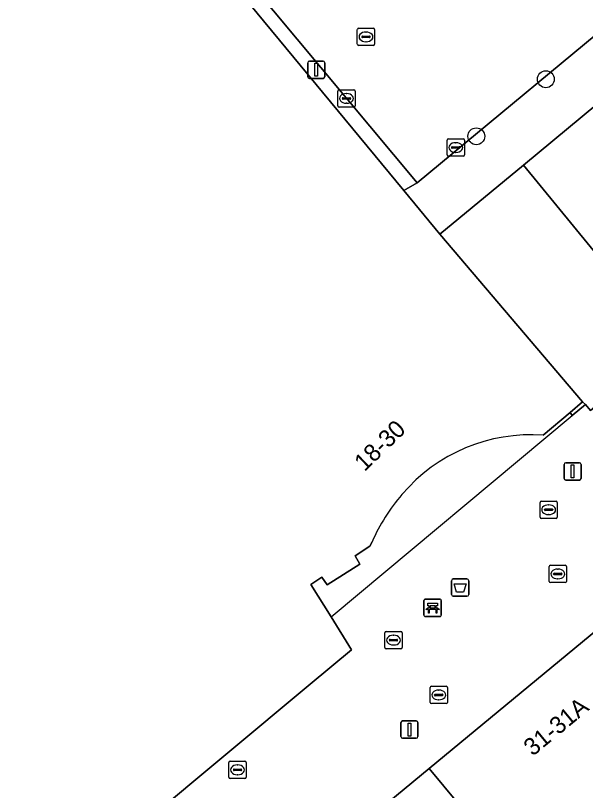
# Model space of a CAD drawing. Extents: x 161087 to 161926, y 382572 to 383873.
# Drawn here: x 161249.19 to 161282.15, y 383183.09 to 383227.87 of the extents above; entities that cross this region are included whole.
import ezdxf

# ---------------------------------------------------------------- set-up
doc = ezdxf.new("R2010")
doc.units = 0
for name, color, linetype in [('IMGEO_Afvalbak', 7, 'Continuous'), ('IMGEO_Bank', 7, 'Continuous'), ('IMGEO_Boom', 7, 'Continuous'), ('IMGEO_Brandkraan', 7, 'Continuous'), ('IMGEO_Kolk', 7, 'Continuous'), ('IMGEO_Lichtmast', 7, 'Continuous'), ('IMGEO_Pand', 7, 'Continuous'), ('IMGEO_Pand_nummerreeks', 7, 'Continuous'), ('IMGEO_Pand_overbouw', 7, 'Continuous'), ('IMGEO_Rijbaan_lokaal_open', 7, 'Continuous'), ('IMGEO_Rioolput', 7, 'Continuous'), ('IMGEO_Voetgangersgebied_open', 7, 'Continuous'), ('IMGEO_Voetpad_open', 7, 'Continuous')]:
    doc.layers.add(name, color=color, linetype=linetype)

msp = doc.modelspace()

# ---------------------------------------------------------------- linework, layer by layer
at = {"layer": 'IMGEO_Afvalbak'}
for p, q in [((161274.401, 383194.414), (161274.401, 383195.214)), ((161274.401, 383195.214), (161274.401, 383194.414)), ((161274.501, 383195.314), (161275.291, 383195.314)), ((161275.291, 383195.314), (161274.501, 383195.314)), ((161275.391, 383195.214), (161275.391, 383194.414)), ((161275.391, 383194.414), (161275.391, 383195.214)), ((161275.291, 383194.314), (161274.501, 383194.314)), ((161274.501, 383194.314), (161275.291, 383194.314))]:
    msp.add_line(p, q, dxfattribs=at)
msp.add_lwpolyline([(161274.544, 383195.028), (161275.248, 383195.028), (161275.099, 383194.558), (161274.693, 383194.558), (161274.544, 383195.028)], dxfattribs=at)
for centre, start, end in [((161274.501, 383195.214), 90, 180), ((161274.501, 383195.214), 90, 180), ((161275.291, 383195.214), 0, 90), ((161275.291, 383195.214), 360, 90), ((161274.501, 383194.414), 180, 270), ((161274.501, 383194.414), 180, 270), ((161275.291, 383194.414), 270, 0), ((161275.291, 383194.414), 270, 0)]:
    msp.add_arc(centre, 0.1, start, end, dxfattribs=at)
at = {"layer": 'IMGEO_Bank'}
for p, q in [((161272.805, 383193.218), (161272.805, 383194.059)), ((161272.805, 383194.059), (161272.805, 383193.218)), ((161272.88, 383194.143), (161273.721, 383194.143)), ((161273.721, 383194.143), (161272.88, 383194.143)), ((161273.805, 383194.068), (161273.805, 383193.227)), ((161273.805, 383193.227), (161273.805, 383194.068)), ((161273.114, 383193.649), (161273.114, 383193.755)), ((161273.158, 383193.755), (161273.158, 383193.649)), ((161273.446, 383193.761), (161273.164, 383193.761)), ((161273.164, 383193.643), (161273.446, 383193.643)), ((161273.452, 383193.649), (161273.452, 383193.755)), ((161273.496, 383193.755), (161273.496, 383193.649)), ((161273.73, 383193.143), (161272.889, 383193.143)), ((161272.889, 383193.143), (161273.73, 383193.143)), ((161273.502, 383193.541), (161273.109, 383193.541))]:
    msp.add_line(p, q, dxfattribs=at)
for points in [[(161273.052, 383193.541), (161272.91, 383193.541), (161273.022, 383193.643), (161273.108, 383193.643)], [(161273.108, 383193.761), (161273.022, 383193.761), (161273.022, 383193.922), (161273.585, 383193.922), (161273.585, 383193.761), (161273.502, 383193.761)], [(161273.502, 383193.643), (161273.585, 383193.643), (161273.697, 383193.541), (161273.558, 383193.541)], [(161273.102, 383193.534), (161273.102, 383193.327), (161273.059, 383193.327), (161273.059, 383193.534)], [(161273.552, 383193.534), (161273.552, 383193.327), (161273.508, 383193.327), (161273.508, 383193.534)]]:
    msp.add_lwpolyline(points, dxfattribs=at)
for centre, radius, start, end in [((161272.883, 383194.065), 0.0779, 92.4484, 184.2845), ((161272.883, 383194.065), 0.0779, 92.4484, 184.2845), ((161273.727, 383194.065), 0.0779, 2.4484, 94.2845), ((161273.727, 383194.065), 0.0779, 2.4484, 94.2845), ((161273.107, 383193.754), 0.00671, 2.8957, 87.1043), ((161273.107, 383193.65), 0.00671, 272.8957, 357.1043), ((161273.164, 383193.754), 0.00671, 92.8957, 177.1043), ((161273.164, 383193.65), 0.00671, 182.8957, 267.1043), ((161273.446, 383193.754), 0.00671, 2.8957, 87.1043), ((161273.446, 383193.65), 0.00671, 272.8957, 357.1043), ((161273.503, 383193.754), 0.00671, 92.8957, 177.1043), ((161273.503, 383193.65), 0.00671, 182.8957, 267.1043), ((161272.883, 383193.221), 0.0779, 182.4484, 274.2845), ((161272.883, 383193.221), 0.0779, 182.4484, 274.2845), ((161273.052, 383193.534), 0.00671, 2.8957, 87.1043), ((161273.109, 383193.534), 0.00671, 92.8957, 177.1043), ((161273.501, 383193.534), 0.00671, 2.8957, 87.1043), ((161273.558, 383193.534), 0.00671, 92.8957, 177.1043), ((161273.727, 383193.221), 0.0779, 272.4484, 4.2845), ((161273.727, 383193.221), 0.0779, 272.4484, 4.2845)]:
    msp.add_arc(centre, radius, start, end, dxfattribs=at)
at = {"layer": 'IMGEO_Boom'}
for centre in [(161279.854, 383224.184), (161275.833, 383220.887)]:
    msp.add_circle(centre, 0.489, dxfattribs=at)
at = {"layer": 'IMGEO_Brandkraan'}
for p, q in [((161280.044, 383195.175), (161280.044, 383196.027)), ((161280.119, 383196.101), (161280.971, 383196.101)), ((161280.532, 383195.881), (161280.557, 383195.881)), ((161281.045, 383196.027), (161281.045, 383195.175)), ((161280.303, 383195.595), (161280.303, 383195.607)), ((161280.741, 383195.558), (161280.343, 383195.558)), ((161280.346, 383195.644), (161280.744, 383195.644)), ((161280.787, 383195.607), (161280.787, 383195.595)), ((161280.971, 383195.101), (161280.119, 383195.101)), ((161280.555, 383195.321), (161280.53, 383195.321))]:
    msp.add_line(p, q, dxfattribs=at)
for points in [[(161280.044, 383195.175), (161280.044, 383196.027)], [(161280.119, 383196.101), (161280.971, 383196.101)], [(161281.045, 383196.027), (161281.045, 383195.175)], [(161280.971, 383195.101), (161280.119, 383195.101)]]:
    msp.add_lwpolyline(points, dxfattribs=at)
for centre, radius, start, end in [((161280.121, 383196.025), 0.0765, 91.552, 178.448), ((161280.121, 383196.025), 0.0765, 91.552, 178.448), ((161280.969, 383196.025), 0.0765, 1.552, 88.448), ((161280.969, 383196.025), 0.0765, 1.552, 88.448), ((161280.343, 383195.604), 0.0403, 85.8775, 175.7526), ((161280.34, 383195.594), 0.0366, 178.938, 274.7102), ((161280.744, 383195.601), 0.043, 264.8664, 352.4533), ((161280.748, 383195.606), 0.0386, 1.7309, 96.639), ((161280.121, 383195.177), 0.0765, 181.552, 268.448), ((161280.121, 383195.177), 0.0765, 181.552, 268.448), ((161280.969, 383195.177), 0.0765, 271.552, 358.448), ((161280.969, 383195.177), 0.0765, 271.552, 358.448)]:
    msp.add_arc(centre, radius, start, end, dxfattribs=at)
for centre, major_axis, ratio, start_param, end_param in [((161280.531, 383195.601), (-0.387, 0.002), 0.722429, 4.712389, 7.853982), ((161280.556, 383195.601), (-0.39, 0.002), 0.717154, 1.570796, 4.712389)]:
    msp.add_ellipse(centre, major_axis=major_axis, ratio=ratio, start_param=start_param, end_param=end_param, dxfattribs=at)
at = {"layer": 'IMGEO_Kolk'}
for p, q in [((161267.902, 383223.574), (161268.754, 383223.574)), ((161267.827, 383222.648), (161267.827, 383223.5)), ((161268.129, 383223.117), (161268.527, 383223.117)), ((161268.315, 383223.354), (161268.34, 383223.354)), ((161268.828, 383223.5), (161268.828, 383222.648)), ((161268.086, 383223.068), (161268.086, 383223.08)), ((161268.524, 383223.031), (161268.126, 383223.031)), ((161268.338, 383222.794), (161268.313, 383222.794)), ((161268.57, 383223.08), (161268.57, 383223.068)), ((161268.754, 383222.574), (161267.902, 383222.574)), ((161274.143, 383219.812), (161274.143, 383220.664)), ((161274.218, 383220.738), (161275.07, 383220.738)), ((161274.631, 383220.518), (161274.656, 383220.518)), ((161275.144, 383220.664), (161275.144, 383219.812)), ((161274.402, 383220.232), (161274.402, 383220.244)), ((161274.84, 383220.195), (161274.442, 383220.195)), ((161274.445, 383220.281), (161274.843, 383220.281)), ((161274.886, 383220.244), (161274.886, 383220.232)), ((161275.07, 383219.738), (161274.218, 383219.738)), ((161274.654, 383219.958), (161274.629, 383219.958)), ((161279.591, 383199.812), (161280.443, 383199.812)), ((161279.516, 383198.886), (161279.516, 383199.738)), ((161280.004, 383199.592), (161280.029, 383199.592)), ((161280.517, 383199.738), (161280.517, 383198.886)), ((161279.775, 383199.306), (161279.775, 383199.318)), ((161280.213, 383199.269), (161279.815, 383199.269)), ((161279.818, 383199.355), (161280.216, 383199.355)), ((161280.027, 383199.032), (161280.002, 383199.032)), ((161280.259, 383199.318), (161280.259, 383199.306)), ((161280.443, 383198.812), (161279.591, 383198.812)), ((161270.542, 383191.351), (161270.542, 383192.203)), ((161270.617, 383192.277), (161271.469, 383192.277)), ((161271.543, 383192.203), (161271.543, 383191.351)), ((161270.801, 383191.771), (161270.801, 383191.783)), ((161270.844, 383191.82), (161271.242, 383191.82)), ((161271.03, 383192.057), (161271.055, 383192.057)), ((161271.285, 383191.783), (161271.285, 383191.771)), ((161271.239, 383191.734), (161270.841, 383191.734)), ((161271.053, 383191.497), (161271.028, 383191.497)), ((161271.469, 383191.277), (161270.617, 383191.277)), ((161273.234, 383189.11), (161274.086, 383189.11)), ((161273.159, 383188.184), (161273.159, 383189.036)), ((161273.461, 383188.653), (161273.859, 383188.653)), ((161273.647, 383188.89), (161273.672, 383188.89)), ((161274.16, 383189.036), (161274.16, 383188.184)), ((161273.418, 383188.604), (161273.418, 383188.616)), ((161273.856, 383188.567), (161273.458, 383188.567)), ((161273.67, 383188.33), (161273.645, 383188.33)), ((161273.902, 383188.616), (161273.902, 383188.604)), ((161274.086, 383188.11), (161273.234, 383188.11)), ((161261.525, 383183.859), (161261.525, 383184.711)), ((161261.6, 383184.785), (161262.452, 383184.785)), ((161262.526, 383184.711), (161262.526, 383183.859)), ((161261.784, 383184.279), (161261.784, 383184.291)), ((161262.222, 383184.242), (161261.824, 383184.242)), ((161261.827, 383184.328), (161262.225, 383184.328)), ((161262.013, 383184.565), (161262.038, 383184.565)), ((161262.268, 383184.291), (161262.268, 383184.279)), ((161262.452, 383183.785), (161261.6, 383183.785)), ((161262.036, 383184.005), (161262.011, 383184.005))]:
    msp.add_line(p, q, dxfattribs=at)
for points in [[(161267.902, 383223.574), (161268.754, 383223.574)], [(161267.827, 383222.648), (161267.827, 383223.5)], [(161268.828, 383223.5), (161268.828, 383222.648)], [(161268.754, 383222.574), (161267.902, 383222.574)], [(161274.143, 383219.812), (161274.143, 383220.664)], [(161274.218, 383220.738), (161275.07, 383220.738)], [(161275.144, 383220.664), (161275.144, 383219.812)], [(161275.07, 383219.738), (161274.218, 383219.738)], [(161279.591, 383199.812), (161280.443, 383199.812)], [(161279.516, 383198.886), (161279.516, 383199.738)], [(161280.517, 383199.738), (161280.517, 383198.886)], [(161280.443, 383198.812), (161279.591, 383198.812)], [(161270.542, 383191.351), (161270.542, 383192.203)], [(161270.617, 383192.277), (161271.469, 383192.277)], [(161271.543, 383192.203), (161271.543, 383191.351)], [(161271.469, 383191.277), (161270.617, 383191.277)], [(161273.234, 383189.11), (161274.086, 383189.11)], [(161273.159, 383188.184), (161273.159, 383189.036)], [(161274.16, 383189.036), (161274.16, 383188.184)], [(161274.086, 383188.11), (161273.234, 383188.11)], [(161261.525, 383183.859), (161261.525, 383184.711)], [(161261.6, 383184.785), (161262.452, 383184.785)], [(161262.526, 383184.711), (161262.526, 383183.859)], [(161262.452, 383183.785), (161261.6, 383183.785)]]:
    msp.add_lwpolyline(points, dxfattribs=at)
for centre, radius, start, end in [((161267.904, 383223.498), 0.0765, 91.552, 178.448), ((161267.904, 383223.498), 0.0765, 91.552, 178.448), ((161268.752, 383223.498), 0.0765, 1.552, 88.448), ((161268.752, 383223.498), 0.0765, 1.552, 88.448), ((161268.126, 383223.077), 0.0403, 85.8775, 175.7526), ((161268.531, 383223.079), 0.0386, 1.7309, 96.639), ((161267.904, 383222.65), 0.0765, 181.552, 268.448), ((161267.904, 383222.65), 0.0765, 181.552, 268.448), ((161268.123, 383223.067), 0.0366, 178.938, 274.7102), ((161268.527, 383223.074), 0.043, 264.8664, 352.4533), ((161268.752, 383222.65), 0.0765, 271.552, 358.448), ((161268.752, 383222.65), 0.0765, 271.552, 358.448), ((161274.22, 383220.662), 0.0765, 91.552, 178.448), ((161274.22, 383220.662), 0.0765, 91.552, 178.448), ((161275.068, 383220.662), 0.0765, 1.552, 88.448), ((161275.068, 383220.662), 0.0765, 1.552, 88.448), ((161274.442, 383220.241), 0.0403, 85.8775, 175.7526), ((161274.439, 383220.231), 0.0366, 178.938, 274.7102), ((161274.843, 383220.238), 0.043, 264.8664, 352.4533), ((161274.847, 383220.243), 0.0386, 1.7309, 96.639), ((161274.22, 383219.814), 0.0765, 181.552, 268.448), ((161274.22, 383219.814), 0.0765, 181.552, 268.448), ((161275.068, 383219.814), 0.0765, 271.552, 358.448), ((161275.068, 383219.814), 0.0765, 271.552, 358.448), ((161279.593, 383199.736), 0.0765, 91.552, 178.448), ((161279.593, 383199.736), 0.0765, 91.552, 178.448), ((161280.441, 383199.736), 0.0765, 1.552, 88.448), ((161280.441, 383199.736), 0.0765, 1.552, 88.448), ((161279.815, 383199.315), 0.0403, 85.8775, 175.7526), ((161279.812, 383199.305), 0.0366, 178.938, 274.7102), ((161280.216, 383199.312), 0.043, 264.8664, 352.4533), ((161280.22, 383199.317), 0.0386, 1.7309, 96.639), ((161279.593, 383198.888), 0.0765, 181.552, 268.448), ((161279.593, 383198.888), 0.0765, 181.552, 268.448), ((161280.441, 383198.888), 0.0765, 271.552, 358.448), ((161280.441, 383198.888), 0.0765, 271.552, 358.448), ((161270.619, 383192.201), 0.0765, 91.552, 178.448), ((161270.619, 383192.201), 0.0765, 91.552, 178.448), ((161271.467, 383192.201), 0.0765, 1.552, 88.448), ((161271.467, 383192.201), 0.0765, 1.552, 88.448), ((161270.841, 383191.78), 0.0403, 85.8775, 175.7526), ((161270.838, 383191.77), 0.0366, 178.938, 274.7102), ((161271.242, 383191.777), 0.043, 264.8664, 352.4533), ((161271.246, 383191.782), 0.0386, 1.7309, 96.639), ((161270.619, 383191.353), 0.0765, 181.552, 268.448), ((161270.619, 383191.353), 0.0765, 181.552, 268.448), ((161271.467, 383191.353), 0.0765, 271.552, 358.448), ((161271.467, 383191.353), 0.0765, 271.552, 358.448), ((161273.236, 383189.034), 0.0765, 91.552, 178.448), ((161273.236, 383189.034), 0.0765, 91.552, 178.448), ((161274.084, 383189.034), 0.0765, 1.552, 88.448), ((161274.084, 383189.034), 0.0765, 1.552, 88.448), ((161273.458, 383188.613), 0.0403, 85.8775, 175.7526), ((161273.863, 383188.615), 0.0386, 1.7309, 96.639), ((161273.236, 383188.186), 0.0765, 181.552, 268.448), ((161273.236, 383188.186), 0.0765, 181.552, 268.448), ((161273.455, 383188.603), 0.0366, 178.938, 274.7102), ((161273.859, 383188.61), 0.043, 264.8664, 352.4533), ((161274.084, 383188.186), 0.0765, 271.552, 358.448), ((161274.084, 383188.186), 0.0765, 271.552, 358.448), ((161261.602, 383184.709), 0.0765, 91.552, 178.448), ((161261.602, 383184.709), 0.0765, 91.552, 178.448), ((161262.45, 383184.709), 0.0765, 1.552, 88.448), ((161262.45, 383184.709), 0.0765, 1.552, 88.448), ((161261.824, 383184.288), 0.0403, 85.8775, 175.7526), ((161261.821, 383184.278), 0.0366, 178.938, 274.7102), ((161262.225, 383184.285), 0.043, 264.8664, 352.4533), ((161262.229, 383184.29), 0.0386, 1.7309, 96.639), ((161261.602, 383183.861), 0.0765, 181.552, 268.448), ((161261.602, 383183.861), 0.0765, 181.552, 268.448), ((161262.45, 383183.861), 0.0765, 271.552, 358.448), ((161262.45, 383183.861), 0.0765, 271.552, 358.448)]:
    msp.add_arc(centre, radius, start, end, dxfattribs=at)
for centre, major_axis, ratio, start_param, end_param in [((161268.314, 383223.074), (-0.387, 0.002), 0.722429, 4.712389, 7.853982), ((161268.339, 383223.074), (-0.39, 0.002), 0.717154, 1.570796, 4.712389), ((161274.63, 383220.238), (-0.387, 0.002), 0.722429, 4.712389, 7.853982), ((161274.655, 383220.238), (-0.39, 0.002), 0.717154, 1.570796, 4.712389), ((161280.003, 383199.312), (-0.387, 0.002), 0.722429, 4.712389, 7.853982), ((161280.028, 383199.312), (-0.39, 0.002), 0.717154, 1.570796, 4.712389), ((161271.029, 383191.777), (-0.387, 0.002), 0.722429, 4.712389, 7.853982), ((161271.054, 383191.777), (-0.39, 0.002), 0.717154, 1.570796, 4.712389), ((161273.646, 383188.61), (-0.387, 0.002), 0.722429, 4.712389, 7.853982), ((161273.671, 383188.61), (-0.39, 0.002), 0.717154, 1.570796, 4.712389), ((161262.012, 383184.285), (-0.387, 0.002), 0.722429, 4.712389, 7.853982), ((161262.037, 383184.285), (-0.39, 0.002), 0.717154, 1.570796, 4.712389)]:
    msp.add_ellipse(centre, major_axis=major_axis, ratio=ratio, start_param=start_param, end_param=end_param, dxfattribs=at)
at = {"layer": 'IMGEO_Lichtmast'}
for p, q in [((161266.083, 383224.331), (161266.083, 383225.131)), ((161266.083, 383225.131), (161266.083, 383224.331)), ((161266.183, 383225.231), (161266.973, 383225.231)), ((161266.973, 383225.231), (161266.183, 383225.231)), ((161267.073, 383225.131), (161267.073, 383224.331)), ((161267.073, 383224.331), (161267.073, 383225.131)), ((161266.973, 383224.231), (161266.183, 383224.231)), ((161266.183, 383224.231), (161266.973, 383224.231)), ((161280.905, 383201.123), (161280.905, 383201.923)), ((161280.905, 383201.923), (161280.905, 383201.123)), ((161281.005, 383202.023), (161281.795, 383202.023)), ((161281.795, 383202.023), (161281.005, 383202.023)), ((161281.895, 383201.923), (161281.895, 383201.123)), ((161281.895, 383201.123), (161281.895, 383201.923)), ((161281.795, 383201.023), (161281.005, 383201.023)), ((161281.005, 383201.023), (161281.795, 383201.023)), ((161271.471, 383186.213), (161271.471, 383187.013)), ((161271.471, 383187.013), (161271.471, 383186.213)), ((161271.571, 383187.113), (161272.361, 383187.113)), ((161272.361, 383187.113), (161271.571, 383187.113)), ((161272.461, 383187.013), (161272.461, 383186.213)), ((161272.461, 383186.213), (161272.461, 383187.013)), ((161272.361, 383186.113), (161271.571, 383186.113)), ((161271.571, 383186.113), (161272.361, 383186.113))]:
    msp.add_line(p, q, dxfattribs=at)
for points in [[(161266.503, 383225.106), (161266.653, 383225.106), (161266.653, 383224.356), (161266.503, 383224.356), (161266.503, 383225.106)], [(161281.325, 383201.898), (161281.475, 383201.898), (161281.475, 383201.148), (161281.325, 383201.148), (161281.325, 383201.898)], [(161271.891, 383186.988), (161272.041, 383186.988), (161272.041, 383186.238), (161271.891, 383186.238), (161271.891, 383186.988)]]:
    msp.add_lwpolyline(points, dxfattribs=at)
for centre, start, end in [((161266.183, 383225.131), 90, 180), ((161266.183, 383225.131), 90, 180), ((161266.973, 383225.131), 0, 90), ((161266.973, 383225.131), 360, 90), ((161266.183, 383224.331), 180, 270), ((161266.183, 383224.331), 180, 270), ((161266.973, 383224.331), 270, 0), ((161266.973, 383224.331), 270, 0), ((161281.005, 383201.923), 90, 180), ((161281.005, 383201.923), 90, 180), ((161281.795, 383201.923), 0, 90), ((161281.795, 383201.923), 360, 90), ((161281.005, 383201.123), 180, 270), ((161281.005, 383201.123), 180, 270), ((161281.795, 383201.123), 270, 0), ((161281.795, 383201.123), 270, 0), ((161271.571, 383187.013), 90, 180), ((161271.571, 383187.013), 90, 180), ((161272.361, 383187.013), 0, 90), ((161272.361, 383187.013), 360, 90), ((161271.571, 383186.213), 180, 270), ((161271.571, 383186.213), 180, 270), ((161272.361, 383186.213), 270, 0), ((161272.361, 383186.213), 270, 0)]:
    msp.add_arc(centre, 0.1, start, end, dxfattribs=at)
at = {"layer": 'IMGEO_Pand'}
for points in [[(161279.695, 383203.618), (161281.251, 383204.931), (161281.977, 383205.543), (161273.726, 383215.232), (161271.644, 383217.75), (161254.221, 383238.815), (161229.145, 383218.076)], [(161247.047, 383173.276), (161266.225, 383189.236), (161268.612, 383191.223), (161267.433, 383193.115), (161266.263, 383194.991), (161266.902, 383195.411), (161267.206, 383194.975), (161269.105, 383196.169), (161268.823, 383196.651), (161269.671, 383197.207), (161269.811, 383197.458)]]:
    msp.add_lwpolyline(points, dxfattribs=at)
for points in [[(161287.835, 383226.901), (161278.554, 383219.225), (161287.067, 383208.859), (161296.347, 383216.479)], [(161281.977, 383205.543), (161282.144, 383205.398), (161282.431, 383205.051), (161287.067, 383208.859), (161278.554, 383219.225), (161273.726, 383215.232)], [(161280.736, 383175.169), (161291.129, 383183.787), (161293.2, 383185.53), (161285.527, 383194.6), (161273.115, 383184.359)], [(161280.736, 383175.169), (161273.115, 383184.359), (161259.999, 383173.538), (161259.721, 383173.308), (161260.256, 383172.66), (161267.754, 383164.404)]]:
    msp.add_lwpolyline(points, close=True, dxfattribs=at)
for centre, radius, start, end in [((161278.982, 383193.884), 9.76, 85.8082, 139.7442), ((161279.438, 383193.301), 10.486, 138.9256, 156.6462)]:
    msp.add_arc(centre, radius, start, end, dxfattribs=at)
at = {"layer": 'IMGEO_Pand_overbouw'}
for points in [[(161269.811, 383197.458), (161269.671, 383197.207), (161268.823, 383196.651), (161269.105, 383196.169), (161267.206, 383194.975), (161266.902, 383195.411), (161266.263, 383194.991), (161267.433, 383193.115), (161281.384, 383204.763), (161282.144, 383205.398), (161281.977, 383205.543)], [(161281.977, 383205.543), (161281.251, 383204.931), (161279.695, 383203.618)]]:
    msp.add_lwpolyline(points, dxfattribs=at)
for centre, radius, start, end in [((161278.982, 383193.884), 9.76, 85.8082, 139.7442), ((161279.438, 383193.301), 10.486, 138.9256, 156.6462)]:
    msp.add_arc(centre, radius, start, end, dxfattribs=at)
at = {"layer": 'IMGEO_Rijbaan_lokaal_open'}
msp.add_lwpolyline([(161254.96, 383239.082), (161255.801, 383238.095), (161272.41, 383218.205), (161285.571, 383229.125), (161288.786, 383232.437), (161300.851, 383245.131), (161309.284, 383249.89), (161304.151, 383258.002)], dxfattribs=at)
at = {"layer": 'IMGEO_Rioolput'}
for p, q in [((161269.028, 383227.133), (161269.88, 383227.133)), ((161268.953, 383226.207), (161268.953, 383227.059)), ((161269.255, 383226.676), (161269.653, 383226.676)), ((161269.441, 383226.913), (161269.466, 383226.913)), ((161269.954, 383227.059), (161269.954, 383226.207)), ((161269.212, 383226.627), (161269.212, 383226.639)), ((161269.65, 383226.59), (161269.252, 383226.59)), ((161269.464, 383226.353), (161269.439, 383226.353)), ((161269.696, 383226.639), (161269.696, 383226.627)), ((161269.88, 383226.133), (161269.028, 383226.133))]:
    msp.add_line(p, q, dxfattribs=at)
for points in [[(161269.028, 383227.133), (161269.88, 383227.133)], [(161268.953, 383226.207), (161268.953, 383227.059)], [(161269.954, 383227.059), (161269.954, 383226.207)], [(161269.88, 383226.133), (161269.028, 383226.133)]]:
    msp.add_lwpolyline(points, dxfattribs=at)
for centre, radius, start, end in [((161269.03, 383227.057), 0.0765, 91.552, 178.448), ((161269.03, 383227.057), 0.0765, 91.552, 178.448), ((161269.878, 383227.057), 0.0765, 1.552, 88.448), ((161269.878, 383227.057), 0.0765, 1.552, 88.448), ((161269.252, 383226.636), 0.0403, 85.8775, 175.7526), ((161269.657, 383226.638), 0.0386, 1.7309, 96.639), ((161269.249, 383226.626), 0.0366, 178.938, 274.7102), ((161269.653, 383226.633), 0.043, 264.8664, 352.4533), ((161269.03, 383226.209), 0.0765, 181.552, 268.448), ((161269.03, 383226.209), 0.0765, 181.552, 268.448), ((161269.878, 383226.209), 0.0765, 271.552, 358.448), ((161269.878, 383226.209), 0.0765, 271.552, 358.448)]:
    msp.add_arc(centre, radius, start, end, dxfattribs=at)
for centre, major_axis, ratio, start_param, end_param in [((161269.44, 383226.633), (-0.387, 0.002), 0.722429, 4.712389, 7.853982), ((161269.465, 383226.633), (-0.39, 0.002), 0.717154, 1.570796, 4.712389)]:
    msp.add_ellipse(centre, major_axis=major_axis, ratio=ratio, start_param=start_param, end_param=end_param, dxfattribs=at)
at = {"layer": 'IMGEO_Voetgangersgebied_open'}
for points in [[(161303.92, 383210.151), (161311.795, 383216.512), (161316.379, 383220.214), (161320.911, 383223.874), (161325.53, 383227.605), (161325.64, 383227.457), (161330.609, 383230.714), (161331.948, 383231.591), (161331.4, 383232.428), (161340.433, 383238.349), (161340.981, 383237.512), (161341.482, 383237.84), (161336.202, 383246.369), (161319.646, 383235.614), (161315.113, 383231.891), (161310.467, 383228.075), (161305.708, 383224.167), (161296.347, 383216.479), (161287.067, 383208.859), (161282.431, 383205.051), (161282.144, 383205.398), (161281.384, 383204.763), (161281.251, 383204.931), (161279.695, 383203.618)], [(161243.155, 383158.284), (161250.478, 383165.598), (161250.731, 383165.806), (161253.589, 383168.159), (161257.912, 383171.681), (161258.381, 383171.113), (161260.256, 383172.66), (161259.721, 383173.308), (161259.999, 383173.538), (161273.115, 383184.359), (161285.527, 383194.6), (161291.164, 383199.251), (161292.631, 383200.461), (161292.589, 383200.711), (161293.108, 383201.139), (161293.29, 383200.927), (161296.791, 383203.457), (161296.427, 383204.1), (161299.212, 383206.349), (161303.92, 383210.151)], [(161269.811, 383197.458), (161269.671, 383197.207), (161268.823, 383196.651), (161269.105, 383196.169), (161267.206, 383194.975), (161266.902, 383195.411), (161266.263, 383194.991), (161267.433, 383193.115), (161268.612, 383191.223), (161266.225, 383189.236), (161247.047, 383173.276)]]:
    msp.add_lwpolyline(points, dxfattribs=at)
for centre, radius, start, end in [((161278.982, 383193.884), 9.76, 85.8082, 139.7442), ((161279.438, 383193.301), 10.486, 138.9256, 156.6462)]:
    msp.add_arc(centre, radius, start, end, dxfattribs=at)
at = {"layer": 'IMGEO_Voetpad_open'}
for points in [[(161296.555, 383235.698), (161300.84, 383240.054), (161303.002, 383242.252), (161305.563, 383243.587), (161312.123, 383247.006), (161310.253, 383250), (161310.112, 383250.225), (161309.284, 383249.89), (161300.851, 383245.131), (161288.786, 383232.437), (161285.571, 383229.125), (161272.41, 383218.205), (161271.644, 383217.75), (161273.726, 383215.232), (161278.554, 383219.225), (161287.835, 383226.901), (161288.194, 383227.198)], [(161282.144, 383205.398), (161281.977, 383205.543), (161281.251, 383204.931), (161281.384, 383204.763)]]:
    msp.add_lwpolyline(points, close=True, dxfattribs=at)
msp.add_lwpolyline([(161253.651, 383239.165), (161253.476, 383239.012), (161225.31, 383215.556), (161213.599, 383205.802), (161213.87, 383205.356), (161225.249, 383214.832), (161229.145, 383218.076), (161254.221, 383238.815), (161271.644, 383217.75), (161272.41, 383218.205), (161255.801, 383238.095)], dxfattribs=at)

# ---------------------------------------------------------------- texts
at = {"layer": 'IMGEO_Pand_nummerreeks'}
for s, rotation, p in [('18-30', 44.2152, (161269.37, 383201.479)), ('31-31A', 39.5257, (161279.091, 383185.037))]:
    msp.add_text(s, height=1, rotation=rotation, dxfattribs=at).set_placement(p)

doc.saveas('drawing.dxf')
